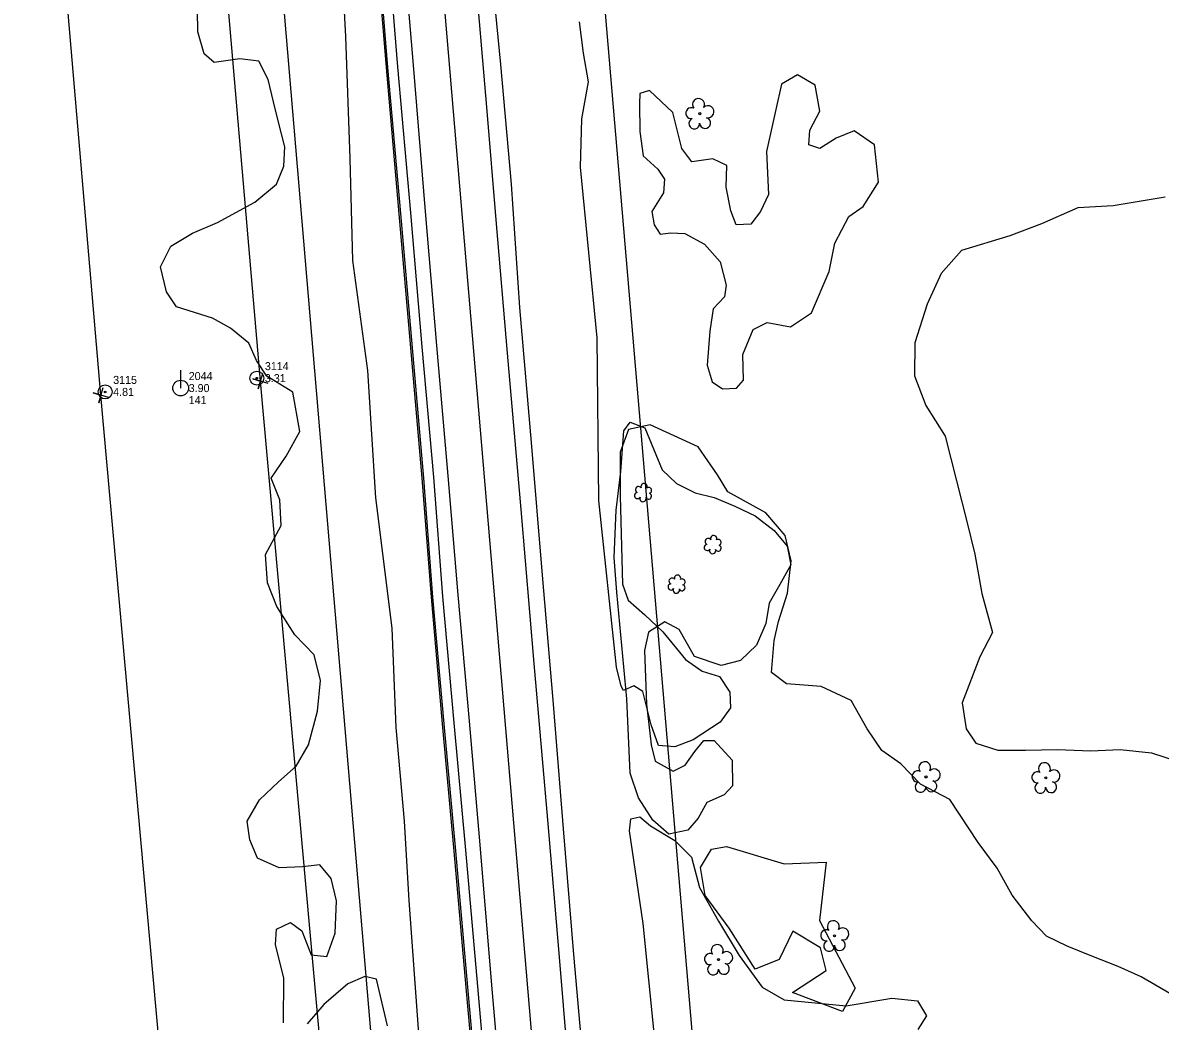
# Model space of a CAD drawing. Extents: x 3040896 to 3051146, y 687568 to 732976.
# Drawn here: x 3045452.7 to 3045808, y 715609.1 to 715920.9 of the extents above; entities that cross this region are included whole.
import ezdxf

# ---------------------------------------------------------------- set-up
doc = ezdxf.new("R2010")
doc.units = 0
for name, color, linetype in [('Exist Horizontal Alignment', 7, 'Continuous'), ('Exist Other Culture Anchor (Guy Wire) CELL', 7, 'Continuous'), ('Exist Other Culture Anchor (Guy Wire) Cogo Elevation', 7, 'Continuous'), ('Exist Other Culture Anchor (Guy Wire) Cogo Number', 7, 'Continuous'), ('Exist Other Culture Area Outline', 7, 'Continuous'), ('Exist Property Corner CELL', 7, 'Continuous'), ('Exist Right of Way Easement Line', 7, 'Continuous'), ('Exist Right of Way Line', 7, 'Continuous'), ('Exist Roads EOP', 7, 'Continuous'), ('Exist Roads EOT', 7, 'Continuous'), ('Exist Utilities Power Pole CELL', 7, 'Continuous'), ('Exist Utilities Power Pole Cogo Comment', 7, 'Continuous'), ('Exist Utilities Power Pole Cogo Elevation', 7, 'Continuous'), ('Exist Utilities Power Pole Cogo Number', 7, 'Continuous'), ('Exist Utilities Telephone UG Cable', 7, 'Continuous'), ('Exist Utilities Telephone UG FO', 7, 'Continuous'), ('Exist Vegetation Hedge Row', 7, 'Continuous'), ('Exist Vegetation Shrub CELL', 7, 'Continuous'), ('Exist Vegetation Tree CELL', 7, 'Continuous')]:
    doc.layers.add(name, color=color, linetype=linetype)

# ---------------------------------------------------------------- blocks, each defined once
blk = doc.blocks.new('EXIST UTILITIES POWER POLE')
at = {"layer": 'Exist Utilities Power Pole CELL'}
for q in [(0, 0.1125), (0, 0)]:
    blk.add_line((0, 0), q, dxfattribs=at)
blk.add_circle((0, 0), 0.049, dxfattribs=at)
blk = doc.blocks.new('EXIST OTHER CULTURE ANCHOR (GUY WIRE)')
at = {"layer": 'Exist Other Culture Anchor (Guy Wire) CELL'}
for radius in [0.0436, 0.0048]:
    blk.add_circle((0, 0), radius, dxfattribs=at)

msp = doc.modelspace()

# ---------------------------------------------------------------- linework, layer by layer
at = {"layer": 'Exist Horizontal Alignment'}
msp.add_line((3045757.69, 713888.07), (3045519.22, 716692.74), dxfattribs=at)
at = {"layer": 'Exist Other Culture Area Outline'}
for points in [[(3045671.78, 715679.81), (3045666.43, 715677.39), (3045663.67, 715672.47), (3045660.49, 715668.7), (3045654.5, 715667.48), (3045649.49, 715671.88), (3045645.06, 715678.79), (3045642.47, 715686.5), (3045641.41, 715709.75), (3045638.25, 715743.09), (3045637.46, 715753.94), (3045638.1, 715768.66), (3045639.53, 715780.72), (3045640.44, 715793.47), (3045642.43, 715796.12), (3045647, 715794.36), (3045652.43, 715781.24), (3045656.91, 715776.96), (3045662.76, 715774.07), (3045668.68, 715772.61), (3045675.12, 715769.94), (3045681.46, 715766.85), (3045687.46, 715762.29), (3045691.48, 715757.39), (3045692.59, 715751.65), (3045689.21, 715745.42), (3045685.87, 715739.62), (3045684.78, 715733.25), (3045681.93, 715726.5), (3045676.95, 715721.73), (3045670.82, 715720.14), (3045662.51, 715722.97), (3045657.75, 715731.39), (3045653.24, 715733.8), (3045648.17, 715730.59), (3045646.86, 715724.88), (3045647.51, 715708.13), (3045648.94, 715695.38), (3045650.28, 715690.27), (3045655.88, 715687.17), (3045659.61, 715689.06), (3045662.63, 715693.28), (3045665.43, 715696.78), (3045668.63, 715696.72), (3045674.3, 715690.6), (3045674.4, 715682.63), (3045671.78, 715679.81)], [(3045672.48, 715663.69), (3045690.56, 715658.26), (3045703.66, 715658.74), (3045701.55, 715640.56), (3045712.7, 715619.39), (3045708.79, 715612.15), (3045693.12, 715618.06), (3045703.7, 715624.91), (3045701.86, 715632.03), (3045693.24, 715637.24), (3045688.98, 715628.36), (3045681.47, 715625.32), (3045673.31, 715638.17), (3045665.87, 715648.38), (3045664.44, 715657.11), (3045667.79, 715662.85), (3045672.48, 715663.69)]]:
    msp.add_lwpolyline(points, dxfattribs=at)
at = {"layer": 'Exist Property Corner CELL'}
for p, q in [((3045526.92, 715808.99), (3045526.92, 715808.99)), ((3045477.11, 715804.61), (3045477.11, 715804.61))]:
    msp.add_line(p, q, dxfattribs=at)
for points in [[(3045529.31, 715808.27), (3045524.52, 715809.71), (3045526.92, 715808.99), (3045526.2, 715806.59), (3045527.64, 715811.38)], [(3045479.51, 715803.89), (3045474.72, 715805.32), (3045477.11, 715804.61), (3045476.39, 715802.21), (3045477.83, 715807)]]:
    msp.add_lwpolyline(points, dxfattribs=at)
at = {"layer": 'Exist Right of Way Easement Line'}
for p, q in [((3045526.92, 715808.99), (3045502.47, 716093.66)), ((3045477.11, 715804.61), (3045452.67, 716089.23)), ((3045555.13, 715495.91), (3045526.92, 715808.99)), ((3045505.32, 715491.47), (3045477.11, 715804.61))]:
    msp.add_line(p, q, dxfattribs=at)
at = {"layer": 'Exist Right of Way Line'}
for p, q in [((3045807.51, 713892.31), (3045569.04, 716696.97)), ((3045707.87, 713883.84), (3045469.4, 716688.5))]:
    msp.add_line(p, q, dxfattribs=at)
at = {"layer": 'Exist Roads EOP'}
for points in [[(3045596.12, 715970.54), (3045598.52, 715943.1), (3045601.94, 715907.87), (3045605.22, 715870.5), (3045607.87, 715831.99), (3045611.53, 715789.79), (3045614.93, 715748.35), (3045618.27, 715709.37), (3045621.51, 715669.21), (3045624.76, 715629.95), (3045628.6, 715586.28), (3045632.34, 715542.87), (3045635.68, 715506.38), (3045638.54, 715473.37), (3045640.42, 715452.6)], [(3045565.26, 715962.49), (3045569.76, 715907.15), (3045573.8, 715861.53), (3045577.37, 715819.67), (3045580.94, 715778.94), (3045583.81, 715741.75), (3045587.33, 715702.24), (3045590.97, 715662.52), (3045594.7, 715619.93), (3045598.2, 715580.39), (3045600.74, 715544.04), (3045604.24, 715503.35), (3045607.5, 715465.96), (3045609.5, 715443.47)]]:
    msp.add_lwpolyline(points, dxfattribs=at)
at = {"layer": 'Exist Roads EOT'}
for points in [[(3045591.22, 715969.23), (3045593.74, 715939.6), (3045597.58, 715894.5), (3045600.55, 715858.05), (3045603.96, 715817.75), (3045608.28, 715768.89), (3045612.36, 715720.8), (3045616.58, 715671.96), (3045620.2, 715629.1), (3045624.13, 715582.55), (3045627.97, 715537.84), (3045631.88, 715493.18), (3045633.85, 715469.94), (3045635.49, 715452.17)], [(3045569.92, 715963.14), (3045574.59, 715907.64), (3045578.4, 715861.97), (3045581.92, 715820.09), (3045585.5, 715779.35), (3045588.64, 715742.22), (3045592.17, 715702.75), (3045595.52, 715662.96), (3045599.11, 715620.32), (3045602.58, 715580.74), (3045605.66, 715544.59), (3045609.13, 715503.74), (3045612.34, 715466.45), (3045614.36, 715443.92)]]:
    msp.add_lwpolyline(points, dxfattribs=at)
at = {"layer": 'Exist Utilities Telephone UG Cable'}
msp.add_lwpolyline([(3045606.51, 715443.2), (3045604.51, 715465.69), (3045601.25, 715503.09), (3045597.75, 715543.81), (3045595.21, 715580.16), (3045591.71, 715619.67), (3045587.98, 715662.26), (3045584.34, 715701.97), (3045580.82, 715741.5), (3045577.95, 715778.69), (3045574.38, 715819.41), (3045570.81, 715861.27), (3045566.77, 715906.9), (3045562.27, 715962.25)], dxfattribs=at)
at = {"layer": 'Exist Utilities Telephone UG FO'}
msp.add_lwpolyline([(3045606.01, 715443.16), (3045604.01, 715465.65), (3045600.76, 715503.05), (3045597.25, 715543.77), (3045594.71, 715580.12), (3045591.21, 715619.62), (3045587.49, 715662.21), (3045583.84, 715701.93), (3045580.32, 715741.46), (3045577.45, 715778.65), (3045573.88, 715819.37), (3045570.31, 715861.23), (3045566.27, 715906.86), (3045561.77, 715962.21)], dxfattribs=at)
at = {"layer": 'Exist Vegetation Hedge Row'}
for points in [[(3045551.39, 715955.37), (3045553.45, 715916.61), (3045554.88, 715878.51), (3045555.71, 715846.62), (3045560.4, 715812.3), (3045562.91, 715772.57), (3045567.98, 715731.84), (3045569.19, 715700.84), (3045571.82, 715671.57), (3045573.32, 715646.81), (3045576.3, 715605.26), (3045579.07, 715563.6), (3045582.84, 715518.53), (3045585.72, 715473.78), (3045587.01, 715451.11), (3045588.19, 715437.22)], [(3045534.16, 715608.6), (3045534.2, 715622.49), (3045531.64, 715632.99), (3045531.93, 715637.86), (3045536.29, 715639.87), (3045539.85, 715637.29), (3045542.73, 715629.76), (3045547.66, 715629.33), (3045550.22, 715636.53), (3045550.66, 715646.7), (3045548.98, 715653.6), (3045545.46, 715657.95), (3045540.04, 715657.25), (3045532.74, 715656.96), (3045526.06, 715660.03), (3045523.65, 715665.75), (3045522.8, 715671.51), (3045526.64, 715678.18), (3045532.54, 715683.87), (3045538.08, 715688.77), (3045541.93, 715695.34), (3045544.79, 715705.86), (3045545.69, 715715.47), (3045543.7, 715723.46), (3045537.64, 715729.76), (3045532.06, 715738.63), (3045529.17, 715745.96), (3045528.46, 715754.83), (3045533.35, 715763.88), (3045533.03, 715771.87), (3045530.24, 715778.65), (3045534.93, 715785.52), (3045539.26, 715793.27), (3045537.07, 715805.47), (3045528.88, 715810.54), (3045525.69, 715815.44), (3045523.34, 715820.79), (3045517.56, 715825.51), (3045511.96, 715828.66), (3045500.68, 715832.16), (3045497.57, 715836.89), (3045495.7, 715844.62), (3045498.98, 715851.16), (3045505.75, 715855.13), (3045513.51, 715858.55), (3045525.18, 715864.88), (3045531.92, 715870.49), (3045534.25, 715876.07), (3045534.5, 715882.15), (3045532.62, 715889.83), (3045531.04, 715896.23), (3045529.35, 715903.13), (3045526.47, 715908.87), (3045520.53, 715909.66), (3045512.49, 715908.46), (3045509.31, 715911.17), (3045507.36, 715918.07), (3045507.24, 715924.85)], [(3045825.71, 715609.22), (3045802.03, 715622.93), (3045794.9, 715626.19), (3045786.68, 715629.38), (3045778.92, 715632.51), (3045772.49, 715635.68), (3045767.87, 715640.38), (3045761.82, 715648.47), (3045757.05, 715656.89), (3045751.13, 715664.88), (3045742.26, 715678.32), (3045733.13, 715683.11), (3045727, 715689.46), (3045721.01, 715693.64), (3045716.47, 715700.43), (3045711.52, 715709.2), (3045702.08, 715713.63), (3045691.26, 715714.42), (3045686.6, 715717.97), (3045687.37, 715727.93), (3045688.73, 715733.94), (3045691.6, 715742.72), (3045692.77, 715752.87), (3045690.87, 715760.77), (3045684.77, 715767.84), (3045672.94, 715774.37), (3045669.74, 715779.73), (3045663.67, 715788.45), (3045648.67, 715795.34), (3045641.92, 715793.87), (3045639.27, 715786.75), (3045639.28, 715773.02), (3045640.05, 715745.59), (3045641.85, 715740.58), (3045647.02, 715735.96), (3045652.62, 715730.68), (3045659.7, 715721.99), (3045664.93, 715718.38), (3045670.29, 715716.69), (3045673.54, 715711.88), (3045673.82, 715706.98), (3045670.5, 715702.45), (3045662.15, 715696.97), (3045656.43, 715694.73), (3045651.27, 715695.14), (3045648.96, 715701.59), (3045646.42, 715712.02), (3045643.58, 715713.79), (3045640.32, 715712.37), (3045639.66, 715713.73), (3045638.19, 715719.67), (3045632.68, 715771.66), (3045632.13, 715822.44), (3045626.88, 715875.75), (3045627.37, 715890.9), (3045629.39, 715902.44), (3045627.83, 715911.42), (3045626.63, 715921.2)], [(3045652.85, 715867.82), (3045649.25, 715861.98), (3045649.92, 715857.76), (3045651.76, 715854.81), (3045655.17, 715855.23), (3045659.51, 715855.05), (3045665.65, 715851.75), (3045670.55, 715846.25), (3045672.46, 715838.89), (3045671.93, 715835.3), (3045668.33, 715831.51), (3045667.36, 715824.61), (3045666.47, 715813.99), (3045668.02, 715808.75), (3045671.32, 715806.54), (3045675.69, 715806.76), (3045677.84, 715809.23), (3045677.63, 715817.26), (3045680.84, 715825.05), (3045685.26, 715827.26), (3045692.54, 715825.91), (3045699.1, 715830.34), (3045704.6, 715843.17), (3045706.33, 715852.05), (3045710.78, 715860.33), (3045715.2, 715863.52), (3045720.06, 715871.12), (3045718.78, 715882.74), (3045712.43, 715887.12), (3045706.78, 715884.81), (3045701.7, 715881.58), (3045698.27, 715882.71), (3045698.53, 715887.33), (3045701.67, 715893.22), (3045700.2, 715901.4), (3045694.71, 715904.64), (3045689.72, 715901.72), (3045687.93, 715893.77), (3045685, 715880.69), (3045685.69, 715867.25), (3045683.18, 715861.89), (3045680.11, 715857.97), (3045675.57, 715857.8), (3045673.91, 715862.18), (3045672.43, 715869.56), (3045672.59, 715876.32), (3045668.22, 715878.39), (3045661.66, 715877.5), (3045658.53, 715881.61), (3045655.77, 715892.9), (3045648.49, 715899.73), (3045645.44, 715898.81), (3045645.32, 715895.56), (3045645.45, 715886.97), (3045646.51, 715879.36), (3045651.09, 715875.2), (3045653.16, 715872.01), (3045652.85, 715867.82)], [(3045809.6, 715866.42), (3045793.27, 715863.72), (3045782.26, 715863.13), (3045770.97, 715858.05), (3045761.06, 715854.32), (3045745.98, 715849.79), (3045739.64, 715842.55), (3045735.17, 715832.95), (3045731.36, 715820.89), (3045731.23, 715810.67), (3045734.81, 715801.31), (3045740.79, 715791.78), (3045744.38, 715777.81), (3045747.68, 715764.7), (3045750.07, 715754.94), (3045752.27, 715742.6), (3045755.58, 715730.48), (3045751.65, 715722.91), (3045746.12, 715708.47), (3045747.36, 715700.42), (3045750.43, 715695.95), (3045757.27, 715693.76), (3045765.95, 715693.74), (3045775.88, 715693.96), (3045786.3, 715693.49), (3045795.51, 715693.95), (3045805.33, 715692.87), (3045813.89, 715690.03)], [(3045649.99, 715604.37), (3045646.47, 715639.61), (3045642.23, 715668.53), (3045642.66, 715672.32), (3045645.4, 715672.93), (3045648.74, 715670.13), (3045656.34, 715665.48), (3045661.57, 715660.28), (3045664.06, 715650.87), (3045669.98, 715640.35), (3045676.49, 715629.59), (3045683.68, 715619.75), (3045690.59, 715615.73), (3045709.95, 715613.93), (3045724.14, 715616.32), (3045732.2, 715615.49), (3045734.97, 715610.72), (3045732.34, 715606.5)], [(3045566.61, 715607.59), (3045563.23, 715622.26), (3045559.55, 715623), (3045554.21, 715620.78), (3045546.68, 715614.25), (3045541.48, 715608.23)]]:
    msp.add_lwpolyline(points, dxfattribs=at)
at = {"layer": 'Exist Vegetation Shrub CELL'}
for p, q in [((3045646.54, 715773.96), (3045646.54, 715773.96)), ((3045668.29, 715757.74), (3045668.29, 715757.74)), ((3045657, 715745.38), (3045657, 715745.38))]:
    msp.add_line(p, q, dxfattribs=at)
for centre, radius, start, end in [((3045645.05, 715775.09), 0.968, 35.8908, 245.4216), ((3045646.77, 715776), 0.99, 334.8391, 200.4717), ((3045644.74, 715773.26), 0.955, 95.1099, 327.9534), ((3045646.41, 715772.28), 0.984, 151.2797, 21.387), ((3045648.17, 715773.04), 0.937, 204.9913, 73.4601), ((3045648.21, 715774.83), 0.929, 284.4567, 126.0861), ((3045666.81, 715758.87), 0.968, 35.8908, 245.4216), ((3045668.52, 715759.78), 0.99, 334.8391, 200.4717), ((3045669.96, 715758.61), 0.929, 284.4567, 126.0861), ((3045666.49, 715757.03), 0.955, 95.1099, 327.9534), ((3045668.16, 715756.06), 0.984, 151.2797, 21.387), ((3045669.93, 715756.81), 0.937, 204.9913, 73.4601), ((3045657.23, 715747.42), 0.99, 334.8391, 200.4717), ((3045655.2, 715744.68), 0.955, 95.1099, 327.9534), ((3045655.52, 715746.51), 0.968, 35.8908, 245.4216), ((3045656.88, 715743.7), 0.984, 151.2797, 21.387), ((3045658.64, 715744.45), 0.937, 204.9913, 73.4601), ((3045658.68, 715746.25), 0.929, 284.4567, 126.0861)]:
    msp.add_arc(centre, radius, start, end, dxfattribs=at)
at = {"layer": 'Exist Vegetation Tree CELL'}
for p, q in [((3045664.17, 715892.49), (3045664.17, 715892.49)), ((3045734.85, 715685.36), (3045734.85, 715685.36)), ((3045772.26, 715685.07), (3045772.26, 715685.07)), ((3045706.28, 715635.75), (3045706.28, 715635.75)), ((3045670.01, 715628.32), (3045670.01, 715628.32))]:
    msp.add_line(p, q, dxfattribs=at)
for centre in [(3045664.17, 715892.49), (3045734.85, 715685.36), (3045772.26, 715685.07), (3045706.28, 715635.75), (3045670.01, 715628.32)]:
    msp.add_circle(centre, 0.326, dxfattribs=at)
for centre, radius, start, end in [((3045663.78, 715895.36), 1.86, 330.1651, 219.7134), ((3045661.56, 715892.64), 1.73, 62.6636, 279.3457), ((3045666.71, 715893.08), 1.9, 257.1011, 134.1999), ((3045662.46, 715889.37), 1.69, 111.5671, 6.231), ((3045665.84, 715889.59), 1.7, 181.2822, 74.56), ((3045732.24, 715685.52), 1.73, 62.6636, 279.3457), ((3045734.46, 715688.24), 1.86, 330.1651, 219.7134), ((3045737.4, 715685.95), 1.9, 257.1011, 134.1999), ((3045771.87, 715687.95), 1.86, 330.1651, 219.7134), ((3045774.81, 715685.66), 1.9, 257.1011, 134.1999), ((3045733.15, 715682.24), 1.69, 111.5671, 6.231), ((3045736.52, 715682.46), 1.7, 181.2822, 74.56), ((3045769.65, 715685.23), 1.73, 62.6636, 279.3457), ((3045773.93, 715682.17), 1.7, 181.2822, 74.56), ((3045770.55, 715681.95), 1.69, 111.5671, 6.231), ((3045703.67, 715635.9), 1.73, 62.6636, 279.3457), ((3045705.89, 715638.62), 1.86, 330.1651, 219.7134), ((3045708.83, 715636.34), 1.9, 257.1011, 134.1999), ((3045704.57, 715632.63), 1.69, 111.5671, 6.231), ((3045707.95, 715632.85), 1.7, 181.2822, 74.56), ((3045669.63, 715631.19), 1.86, 330.1651, 219.7134), ((3045672.56, 715628.91), 1.9, 257.1011, 134.1999), ((3045667.41, 715628.47), 1.73, 62.6636, 279.3457), ((3045671.69, 715625.42), 1.7, 181.2822, 74.56), ((3045668.31, 715625.2), 1.69, 111.5671, 6.231)]:
    msp.add_arc(centre, radius, start, end, dxfattribs=at)

# ---------------------------------------------------------------- block references
at = {"layer": 'Exist Other Culture Anchor (Guy Wire) CELL', "xscale": 50, "yscale": 50}
for p in [(3045525.81, 715809.9), (3045478.42, 715805.6)]:
    msp.add_blockref('EXIST OTHER CULTURE ANCHOR (GUY WIRE)', p, dxfattribs=at)
at = {"layer": 'Exist Utilities Power Pole CELL', "xscale": 50, "yscale": 50}
msp.add_blockref('EXIST UTILITIES POWER POLE', (3045502.01, 715806.8), dxfattribs=at)

# ---------------------------------------------------------------- texts
at = {"layer": 'Exist Other Culture Anchor (Guy Wire) Cogo Elevation'}
for s, p in [('3.31', (3045528.31, 715808.65)), ('4.81', (3045480.92, 715804.35))]:
    msp.add_text(s, height=2.5, dxfattribs=at).set_placement(p)
at = {"layer": 'Exist Other Culture Anchor (Guy Wire) Cogo Number'}
for s, p in [('3114', (3045528.31, 715812.4)), ('3115', (3045480.92, 715808.1))]:
    msp.add_text(s, height=2.5, dxfattribs=at).set_placement(p)
at = {"layer": 'Exist Utilities Power Pole Cogo Comment'}
msp.add_text('141', height=2.5, dxfattribs=at).set_placement((3045504.52, 715801.8))
at = {"layer": 'Exist Utilities Power Pole Cogo Elevation'}
msp.add_text('3.90', height=2.5, dxfattribs=at).set_placement((3045504.52, 715805.55))
at = {"layer": 'Exist Utilities Power Pole Cogo Number'}
msp.add_text('2044', height=2.5, dxfattribs=at).set_placement((3045504.52, 715809.3))

doc.saveas('drawing.dxf')
